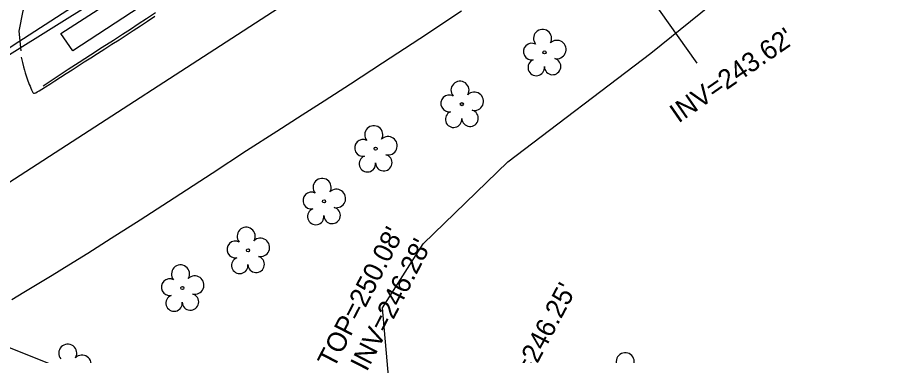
# Model space of a CAD drawing. Extents: x 2100323 to 2109811, y 740376 to 749755.
# Drawn here: x 2106268.4 to 2106447.7, y 745077.1 to 745146.9 of the extents above; entities that cross this region are included whole.
import ezdxf

# ---------------------------------------------------------------- set-up
doc = ezdxf.new("R2010")
doc.units = 0
for name, color, linetype in [('Exist Horizontal Alignment', 7, 'Continuous'), ('Exist Roads Curbs', 7, 'Continuous'), ('Exist Roads EOP', 7, 'Continuous'), ('Exist Roads EOP Other', 7, 'Continuous'), ('Exist Structure Minor Pipes RCP 18 Inch', 7, 'Continuous'), ('Exist Structure Minor Pipes RCP 18 Inch Invert', 7, 'Continuous'), ('Exist Utilities Gas UG Line SUE LOS B', 7, 'Continuous'), ('Exist Utilities Sanitary Sewer Manhole Text', 7, 'Continuous'), ('Exist Utilities Sanitary Sewer UG Line', 7, 'Continuous'), ('Exist Utilities Sanitary Sewer UG Line Invert Elevation', 7, 'Continuous'), ('Exist Utilities Water UG Line SUE LOS B', 7, 'Continuous'), ('Exist Vegetation Hedge Row', 7, 'Continuous'), ('Exist Vegetation Tree CELL', 7, 'Continuous')]:
    doc.layers.add(name, color=color, linetype=linetype)

msp = doc.modelspace()

# ---------------------------------------------------------------- linework, layer by layer
at = {"layer": 'Exist Horizontal Alignment'}
msp.add_line((2106688.12, 745385.81), (2106212.04, 745077.45), dxfattribs=at)
at = {"layer": 'Exist Roads Curbs'}
msp.add_lwpolyline([(2106296.86, 745147.78), (2106294.98, 745146.55), (2106293.28, 745145.44), (2106291.67, 745144.39), (2106290.08, 745143.36), (2106288.17, 745142.13), (2106285.88, 745140.65), (2106283.46, 745139.09), (2106281.13, 745137.59), (2106278.87, 745136.12), (2106276.36, 745134.48), (2106273.7, 745132.71)], dxfattribs=at)
at = {"layer": 'Exist Roads EOP'}
for points in [[(2106269.2, 745139.95), (2106268.77, 745144.03), (2106269.57, 745148.21), (2106272.36, 745154.23), (2106277.56, 745160.57), (2106283.64, 745168.72), (2106304.62, 745184.06), (2106331.27, 745201.89), (2106348.22, 745212.87), (2106354.24, 745216.56), (2106363.18, 745222.5)], [(2106359.9, 745148.12), (2106351.32, 745142.47), (2106343.61, 745137.41), (2106337.03, 745133.13), (2106331.6, 745129.62), (2106327.05, 745126.71), (2106321.81, 745123.34), (2106315.62, 745119.34), (2106308.49, 745114.71), (2106300.67, 745109.61), (2106293.67, 745105.07), (2106287.74, 745101.26), (2106282.88, 745098.19), (2106279.01, 745095.78), (2106275.57, 745093.66), (2106272.48, 745091.78), (2106269.74, 745090.12), (2106267.22, 745088.61)], [(2106269.16, 745138.66), (2106269.43, 745137.59), (2106269.66, 745136.7), (2106269.86, 745135.99), (2106270.01, 745135.46), (2106270.15, 745135.02), (2106270.29, 745134.6), (2106270.43, 745134.2), (2106270.56, 745133.81), (2106270.7, 745133.43), (2106270.85, 745133.06), (2106271, 745132.67), (2106271.16, 745132.29), (2106271.32, 745131.95), (2106271.44, 745131.68), (2106271.54, 745131.49), (2106271.6, 745131.38), (2106271.66, 745131.32), (2106271.71, 745131.27), (2106271.77, 745131.23), (2106271.84, 745131.22), (2106271.95, 745131.24), (2106272.17, 745131.33), (2106272.48, 745131.5), (2106272.89, 745131.73), (2106273.44, 745132.07), (2106274.16, 745132.52), (2106275.05, 745133.09), (2106276.11, 745133.78), (2106277.27, 745134.54), (2106278.46, 745135.3), (2106279.66, 745136.08), (2106280.9, 745136.88), (2106282.17, 745137.69), (2106283.51, 745138.55), (2106284.92, 745139.44), (2106286.39, 745140.37), (2106287.88, 745141.32), (2106289.36, 745142.27), (2106290.82, 745143.22), (2106292.27, 745144.17), (2106293.73, 745145.13), (2106295.21, 745146.1), (2106296.73, 745147.09)]]:
    msp.add_lwpolyline(points, dxfattribs=at)
at = {"layer": 'Exist Roads EOP Other'}
for points in [[(2106277.33, 745143.53), (2106355.96, 745194.18), (2106417.84, 745234.27), (2106442.8, 745250.13), (2106445.06, 745246.43), (2106377.99, 745203.4), (2106368.76, 745197.62)], [(2106364.25, 745194.76), (2106321.21, 745167.1), (2106279.8, 745140), (2106277.33, 745143.53)]]:
    msp.add_lwpolyline(points, dxfattribs=at)
at = {"layer": 'Exist Structure Minor Pipes RCP 18 Inch'}
msp.add_line((2106367.98, 745194.16), (2106408.38, 745137.44), dxfattribs=at)
at = {"layer": 'Exist Utilities Gas UG Line SUE LOS B'}
msp.add_lwpolyline([(2106080.68, 745084.12), (2106084.38, 745081.7), (2106090.98, 745079.23), (2106110.71, 745073.31), (2106144.88, 745073.69), (2106164.88, 745078.27), (2106179.75, 745084.69), (2106217.05, 745108.22), (2106267.29, 745139.57), (2106342.95, 745186.84)], dxfattribs=at)
at = {"layer": 'Exist Utilities Sanitary Sewer UG Line'}
msp.add_line((2106136.36, 745130.63), (2106341.32, 745049.15), dxfattribs=at)
at = {"layer": 'Exist Utilities Water UG Line SUE LOS B'}
msp.add_lwpolyline([(2105839.26, 745212.22), (2105963.52, 745139.85), (2106008.66, 745115.39), (2106056.91, 745091.69), (2106079.71, 745081.9), (2106097.94, 745073.6), (2106121.15, 745072.15), (2106144.1, 745073.8), (2106163.65, 745077.78), (2106184.06, 745087.66), (2106216.6, 745107), (2106267.54, 745141.12), (2106367.62, 745205.95), (2106459.78, 745265.11), (2106530.86, 745311.37), (2106553.71, 745327.27), (2106560.91, 745331.13), (2106561.64, 745331.6), (2106621.85, 745370.8), (2106656.27, 745392.43), (2106683.33, 745412.89), (2106701.73, 745409.05)], dxfattribs=at)
at = {"layer": 'Exist Vegetation Hedge Row'}
msp.add_lwpolyline([(2106346.3, 745056.54), (2106343.59, 745087), (2106352.02, 745100.17), (2106369.43, 745117.07), (2106398.92, 745139.48), (2106419.47, 745156.18), (2106454.48, 745183.61), (2106501.22, 745217.15), (2106540.21, 745244.55), (2106575.73, 745273.08), (2106588.84, 745276.69), (2106597.03, 745274.11), (2106598.28, 745267.26), (2106563.55, 745241.94), (2106543.11, 745219.99), (2106525.94, 745192.24), (2106510.33, 745158.94), (2106485.86, 745111.46), (2106472.51, 745081.32), (2106461.92, 745047.74)], dxfattribs=at)
at = {"layer": 'Exist Vegetation Tree CELL'}
for p, q in [((2106376.98, 745139.65), (2106376.98, 745139.65)), ((2106359.96, 745128.98), (2106359.96, 745128.98)), ((2106342.2, 745119.81), (2106342.2, 745119.81)), ((2106331.56, 745108.94), (2106331.56, 745108.94)), ((2106315.91, 745098.86), (2106315.91, 745098.86)), ((2106302.38, 745091.09), (2106302.38, 745091.09))]:
    msp.add_line(p, q, dxfattribs=at)
for centre in [(2106376.98, 745139.65), (2106359.96, 745128.98), (2106342.2, 745119.81), (2106331.56, 745108.94), (2106315.91, 745098.86), (2106302.38, 745091.09)]:
    msp.add_circle(centre, 0.326, dxfattribs=at)
for centre, radius, start, end in [((2106376.59, 745142.53), 1.86, 330.1651, 219.7134), ((2106379.53, 745140.24), 1.9, 257.1011, 134.1999), ((2106374.37, 745139.81), 1.73, 62.6636, 279.3457), ((2106375.27, 745136.53), 1.69, 111.5671, 6.231), ((2106378.65, 745136.75), 1.7, 181.2822, 74.56), ((2106359.58, 745131.85), 1.86, 330.1651, 219.7134), ((2106362.51, 745129.57), 1.9, 257.1011, 134.1999), ((2106357.36, 745129.13), 1.73, 62.6636, 279.3457), ((2106358.26, 745125.86), 1.69, 111.5671, 6.231), ((2106361.64, 745126.08), 1.7, 181.2822, 74.56), ((2106341.81, 745122.68), 1.86, 330.1651, 219.7134), ((2106344.75, 745120.4), 1.9, 257.1011, 134.1999), ((2106339.59, 745119.96), 1.73, 62.6636, 279.3457), ((2106343.87, 745116.91), 1.7, 181.2822, 74.56), ((2106340.5, 745116.69), 1.69, 111.5671, 6.231), ((2106331.18, 745111.82), 1.86, 330.1651, 219.7134), ((2106334.11, 745109.53), 1.9, 257.1011, 134.1999), ((2106328.96, 745109.1), 1.73, 62.6636, 279.3457), ((2106333.23, 745106.04), 1.7, 181.2822, 74.56), ((2106329.86, 745105.82), 1.69, 111.5671, 6.231), ((2106315.53, 745101.74), 1.86, 330.1651, 219.7134), ((2106313.31, 745099.02), 1.73, 62.6636, 279.3457), ((2106318.46, 745099.45), 1.9, 257.1011, 134.1999), ((2106314.21, 745095.74), 1.69, 111.5671, 6.231), ((2106317.59, 745095.96), 1.7, 181.2822, 74.56), ((2106302, 745093.97), 1.86, 330.1651, 219.7134), ((2106304.93, 745091.68), 1.9, 257.1011, 134.1999), ((2106299.77, 745091.25), 1.73, 62.6636, 279.3457), ((2106304.05, 745088.19), 1.7, 181.2822, 74.56), ((2106300.68, 745087.97), 1.69, 111.5671, 6.231), ((2106278.77, 745077.64), 1.86, 330.1651, 219.7134), ((2106281.71, 745075.35), 1.9, 257.1011, 134.1999), ((2106393.62, 745075.88), 1.86, 330.1651, 219.7134)]:
    msp.add_arc(centre, radius, start, end, dxfattribs=at)

# ---------------------------------------------------------------- texts
at = {"layer": 'Exist Structure Minor Pipes RCP 18 Inch Invert'}
msp.add_text("INV=243.62'", height=4, rotation=34.7445, dxfattribs=at).set_placement((2106404.58, 745124.95))
at = {"layer": 'Exist Utilities Sanitary Sewer Manhole Text'}
msp.add_text("TOP=250.08'", height=4, rotation=62.607, dxfattribs=at).set_placement((2106333.58, 745074.32))
at = {"layer": 'Exist Utilities Sanitary Sewer UG Line Invert Elevation'}
for s, rotation, p in [("INV=246.28'", 62.9192, (2106340.36, 745073.69)), ("INV=246.25'", 62.1178, (2106369.89, 745064.73))]:
    msp.add_text(s, height=4, rotation=rotation, dxfattribs=at).set_placement(p)

doc.saveas('drawing.dxf')
